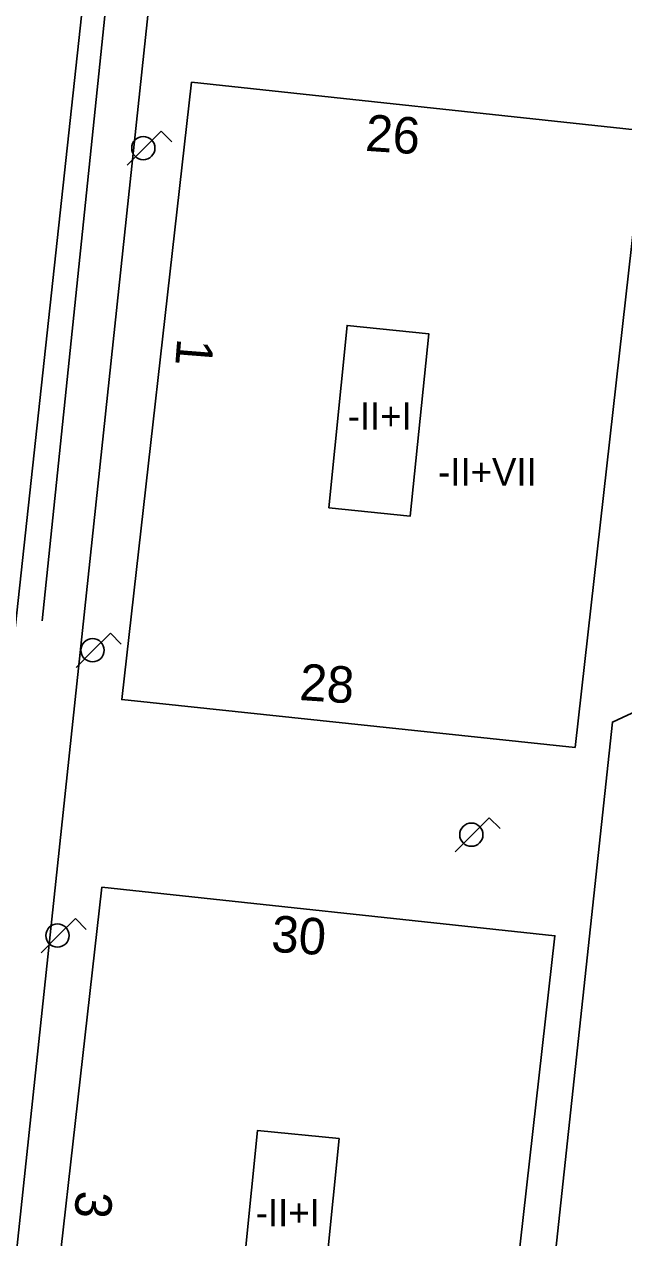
# Model space of a CAD drawing. Extents: x 282771 to 285132, y 4823109 to 4825496.
# Drawn here: x 282988.5 to 283021.3, y 4824082.3 to 4824148.8 of the extents above; entities that cross this region are included whole.
import ezdxf

# ---------------------------------------------------------------- set-up
doc = ezdxf.new("R2010")
doc.units = 0
for name, color, linetype in [('ACERA-BORDILLO', 7, 'Continuous'), ('CALLE-EJE', 7, 'Continuous'), ('EDIFICIO', 7, 'Continuous'), ('FAROLA', 7, 'Continuous'), ('INTERIOR-EDIFICIO', 7, 'Continuous'), ('NUM-LOCAL', 7, 'Continuous'), ('NUM-PORTAL', 7, 'Continuous'), ('SENAL-VIARIA', 7, 'Continuous'), ('TXT-ALTURA-EDIFICIO', 7, 'Continuous')]:
    doc.layers.add(name, color=color, linetype=linetype)

msp = doc.modelspace()

# ---------------------------------------------------------------- linework, layer by layer
at = {"layer": 'ACERA-BORDILLO'}
for points in [[(282996.473, 4824160.987), (282981.998, 4824024.858)], [(283011.971, 4824029.382), (283020.699, 4824110.581), (283025.804, 4824112.949)]]:
    msp.add_lwpolyline(points, dxfattribs=at)
at = {"layer": 'CALLE-EJE'}
msp.add_lwpolyline([(282977.366, 4824018.14), (282994.379, 4824174.892)], dxfattribs=at)
at = {"layer": 'EDIFICIO'}
for points in [[(282997.619, 4824145.623), (283022.459, 4824142.963), (283018.649, 4824109.193), (282993.809, 4824111.813), (282997.619, 4824145.623)], [(282992.709, 4824101.533), (283017.549, 4824098.873), (283013.739, 4824065.103), (282988.899, 4824067.723), (282992.709, 4824101.533)]]:
    msp.add_lwpolyline(points, dxfattribs=at)
at = {"layer": 'FAROLA'}
for p, q in [((282995.966, 4824142.949), (282995.026, 4824142.019)), ((282996.556, 4824142.359), (282995.966, 4824142.949)), ((282995.026, 4824142.019), (282994.096, 4824141.079)), ((282993.184, 4824115.446), (282992.244, 4824114.516)), ((282993.774, 4824114.856), (282993.184, 4824115.446)), ((282992.244, 4824114.516), (282991.314, 4824113.576)), ((283013.946, 4824105.342), (283013.006, 4824104.412)), ((283014.536, 4824104.752), (283013.946, 4824105.342)), ((283013.006, 4824104.412), (283012.076, 4824103.472)), ((282991.261, 4824099.818), (282990.321, 4824098.888)), ((282991.851, 4824099.228), (282991.261, 4824099.818)), ((282990.321, 4824098.888), (282989.391, 4824097.948))]:
    msp.add_line(p, q, dxfattribs=at)
for centre in [(282994.986, 4824142.019), (282992.204, 4824114.516), (283012.966, 4824104.412), (282990.281, 4824098.888)]:
    msp.add_circle(centre, 0.637, dxfattribs=at)
at = {"layer": 'INTERIOR-EDIFICIO'}
for points in [[(283005.152, 4824122.316), (283009.621, 4824121.868), (283010.629, 4824131.853), (283006.159, 4824132.303), (283005.152, 4824122.316)], [(283000.242, 4824078.227), (283001.249, 4824088.213), (283005.719, 4824087.763), (283004.711, 4824077.778), (283000.239, 4824078.203), (283000.242, 4824078.227)]]:
    msp.add_lwpolyline(points, dxfattribs=at)
at = {"layer": 'SENAL-VIARIA'}
msp.add_lwpolyline([(282993.195, 4824152.278), (282989.45, 4824116.118)], dxfattribs=at)

# ---------------------------------------------------------------- texts
at = {"layer": 'NUM-LOCAL'}
for s, p in [('1', (282996.853, 4824131.634)), ('3', (282991.319, 4824084.955))]:
    msp.add_text(s, height=2, rotation=265.51738, dxfattribs=at).set_placement(p)
at = {"layer": 'NUM-PORTAL'}
for s, p in [('26', (283007.116, 4824141.874)), ('28', (283003.505, 4824111.792)), ('30', (283001.963, 4824098.004))]:
    msp.add_text(s, height=2, rotation=356.2214, dxfattribs=at).set_placement(p)
at = {"layer": 'TXT-ALTURA-EDIFICIO'}
for s, p in [('-II+I', (283006.184, 4824126.595)), ('-II+VII', (283011.144, 4824123.537)), ('-II+I', (283001.149, 4824082.961))]:
    msp.add_text(s, height=1.5, rotation=0.00004, dxfattribs=at).set_placement(p)

doc.saveas('drawing.dxf')
